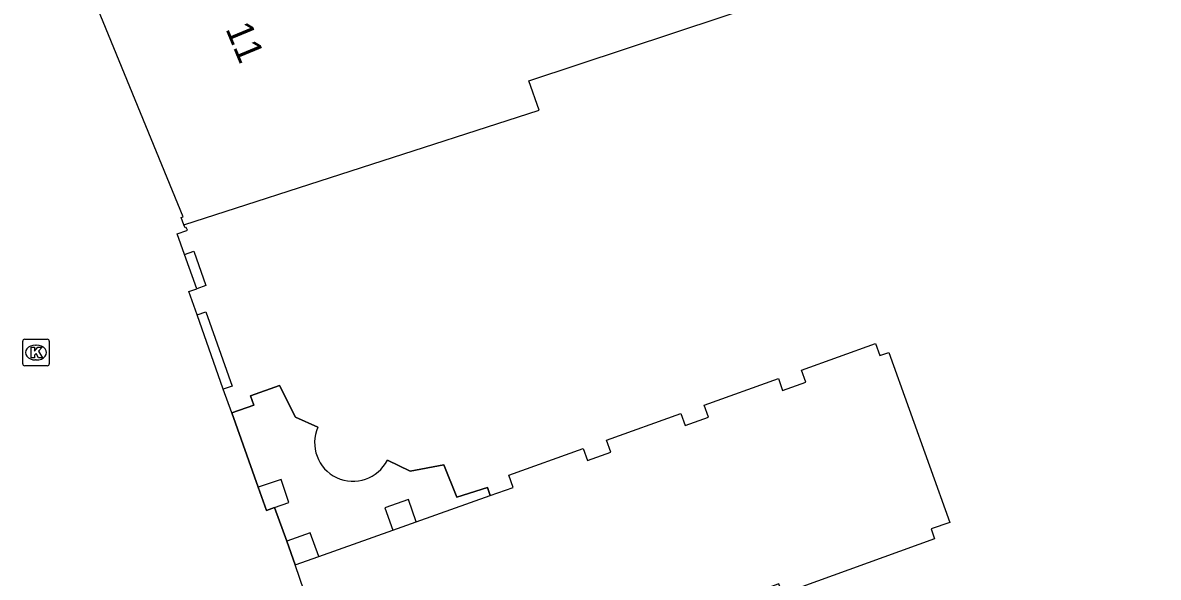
# Model space of a CAD drawing. Extents: x 161087 to 161922, y 382574 to 383873.
# Drawn here: x 161374.33 to 161417.11, y 383325.42 to 383346.31 of the extents above; entities that cross this region are included whole.
import ezdxf

# ---------------------------------------------------------------- set-up
doc = ezdxf.new("R2010")
doc.units = 0
for name, color, linetype in [('IMGEO_Kolk', 7, 'Continuous'), ('IMGEO_Pand', 7, 'Continuous'), ('IMGEO_Pand_nummerreeks', 7, 'Continuous'), ('IMGEO_Pand_overbouw', 7, 'Continuous'), ('IMGEO_Voetgangersgebied_open', 7, 'Continuous'), ('IMGEO_Voetpad_open', 7, 'Continuous')]:
    doc.layers.add(name, color=color, linetype=linetype)

msp = doc.modelspace()

# ---------------------------------------------------------------- linework, layer by layer
at = {"layer": 'IMGEO_Kolk'}
for p, q in [((161374.331, 383333.458), (161374.331, 383334.31)), ((161374.406, 383334.384), (161375.258, 383334.384)), ((161374.819, 383334.164), (161374.844, 383334.164)), ((161375.332, 383334.31), (161375.332, 383333.458)), ((161374.842, 383333.604), (161374.817, 383333.604)), ((161375.258, 383333.384), (161374.406, 383333.384))]:
    msp.add_line(p, q, dxfattribs=at)
for points in [[(161374.331, 383333.458), (161374.331, 383334.31)], [(161374.406, 383334.384), (161375.258, 383334.384)], [(161374.652, 383334.084), (161374.775, 383334.084), (161374.775, 383333.933), (161374.905, 383334.084), (161375.069, 383334.084), (161374.923, 383333.933), (161375.076, 383333.684), (161374.924, 383333.684), (161374.839, 383333.848), (161374.775, 383333.781), (161374.775, 383333.684), (161374.652, 383333.684), (161374.652, 383334.084)], [(161375.332, 383334.31), (161375.332, 383333.458)], [(161375.258, 383333.384), (161374.406, 383333.384)]]:
    msp.add_lwpolyline(points, dxfattribs=at)
for centre, start, end in [((161374.408, 383334.308), 91.552, 178.448), ((161374.408, 383334.308), 91.552, 178.448), ((161375.256, 383334.308), 1.552, 88.448), ((161375.256, 383334.308), 1.552, 88.448), ((161374.408, 383333.46), 181.552, 268.448), ((161374.408, 383333.46), 181.552, 268.448), ((161375.256, 383333.46), 271.552, 358.448), ((161375.256, 383333.46), 271.552, 358.448)]:
    msp.add_arc(centre, 0.0765, start, end, dxfattribs=at)
for centre, major_axis, ratio, start_param, end_param in [((161374.818, 383333.884), (-0.387, 0.002), 0.722429, 4.712389, 7.853982), ((161374.843, 383333.884), (-0.39, 0.002), 0.717154, 1.570796, 4.712389)]:
    msp.add_ellipse(centre, major_axis=major_axis, ratio=ratio, start_param=start_param, end_param=end_param, dxfattribs=at)
at = {"layer": 'IMGEO_Pand'}
for points in [[(161380.404, 383338.689), (161393.792, 383343.014), (161393.401, 383344.117), (161417.109, 383351.978), (161413.676, 383361.576), (161394.815, 383355.062)], [(161380.404, 383338.689), (161380.298, 383338.969), (161380.373, 383339), (161376.357, 383348.794), (161376.267, 383348.76), (161376.126, 383349.098), (161376.155, 383349.109)], [(161380.421, 383337.577), (161380.147, 383338.349), (161380.515, 383338.48), (161380.534, 383338.487), (161380.491, 383338.597), (161380.446, 383338.58), (161380.404, 383338.689)], [(161380.421, 383337.577), (161380.776, 383337.703), (161381.234, 383336.412), (161380.888, 383336.289)], [(161380.897, 383335.302), (161380.584, 383336.181), (161380.888, 383336.289)], [(161380.897, 383335.302), (161381.232, 383335.421), (161382.226, 383332.624), (161381.887, 383332.503)], [(161391.943, 383328.504), (161392.805, 383328.807), (161392.641, 383329.265), (161395.446, 383330.271), (161395.608, 383329.819), (161396.483, 383330.134), (161396.321, 383330.586), (161399.126, 383331.592), (161399.288, 383331.14), (161400.164, 383331.454), (161400.002, 383331.906), (161402.797, 383332.909), (161402.959, 383332.457), (161403.835, 383332.771), (161403.673, 383333.223), (161406.459, 383334.223), (161406.621, 383333.771), (161406.959, 383333.892), (161409.251, 383327.479), (161408.55, 383327.243), (161408.678, 383326.864), (161402.947, 383324.793), (161402.811, 383325.175), (161402.181, 383324.95)], [(161382.205, 383331.608), (161381.887, 383332.503)], [(161382.205, 383331.608), (161383.032, 383331.902), (161382.907, 383332.254), (161384.007, 383332.645), (161384.603, 383331.45), (161385.451, 383331.07)], [(161388.07, 383329.833), (161388.928, 383329.412), (161390.199, 383329.659), (161390.68, 383328.433), (161391.837, 383328.8), (161391.943, 383328.504)], [(161383.819, 383328.044), (161384.359, 383328.236), (161384.071, 383329.109), (161383.198, 383328.82)], [(161383.819, 383328.044), (161383.513, 383327.935), (161383.198, 383328.82)], [(161389.157, 383327.512), (161388.86, 383328.351), (161387.974, 383328.037), (161388.273, 383327.197)], [(161388.273, 383327.197), (161389.157, 383327.512)], [(161385.483, 383326.208), (161385.164, 383327.094), (161384.279, 383326.775)], [(161384.594, 383325.891), (161384.279, 383326.775)], [(161384.594, 383325.891), (161385.483, 383326.208)]]:
    msp.add_lwpolyline(points, dxfattribs=at)
msp.add_arc((161386.776, 383330.484), 1.449, 156.1332, 333.3024, dxfattribs=at)
at = {"layer": 'IMGEO_Pand_overbouw'}
for points in [[(161385.451, 383331.07), (161384.603, 383331.45), (161384.007, 383332.645), (161382.907, 383332.254), (161383.032, 383331.902), (161382.205, 383331.608), (161383.198, 383328.82), (161383.513, 383327.935), (161383.819, 383328.044), (161384.279, 383326.775), (161384.594, 383325.891), (161385.483, 383326.208), (161388.273, 383327.197), (161389.157, 383327.512), (161391.943, 383328.504)], [(161391.943, 383328.504), (161391.837, 383328.8), (161390.68, 383328.433), (161390.199, 383329.659), (161388.928, 383329.412), (161388.07, 383329.833)]]:
    msp.add_lwpolyline(points, dxfattribs=at)
msp.add_arc((161386.776, 383330.484), 1.449, 156.1332, 333.3024, dxfattribs=at)
at = {"layer": 'IMGEO_Voetgangersgebied_open'}
for points in [[(161383.198, 383328.82), (161382.205, 383331.608)], [(161389.157, 383327.512), (161391.943, 383328.504)], [(161384.279, 383326.775), (161383.819, 383328.044)], [(161385.483, 383326.208), (161388.273, 383327.197)], [(161386.797, 383319.467), (161384.594, 383325.891)]]:
    msp.add_lwpolyline(points, dxfattribs=at)
at = {"layer": 'IMGEO_Voetpad_open'}
for points in [[(161380.888, 383336.289), (161380.421, 383337.577)], [(161381.887, 383332.503), (161380.897, 383335.302)]]:
    msp.add_lwpolyline(points, dxfattribs=at)

# ---------------------------------------------------------------- texts
at = {"layer": 'IMGEO_Pand_nummerreeks'}
msp.add_text('11', height=1, rotation=292.4884, dxfattribs=at).set_placement((161381.96, 383346.079))

doc.saveas('drawing.dxf')
